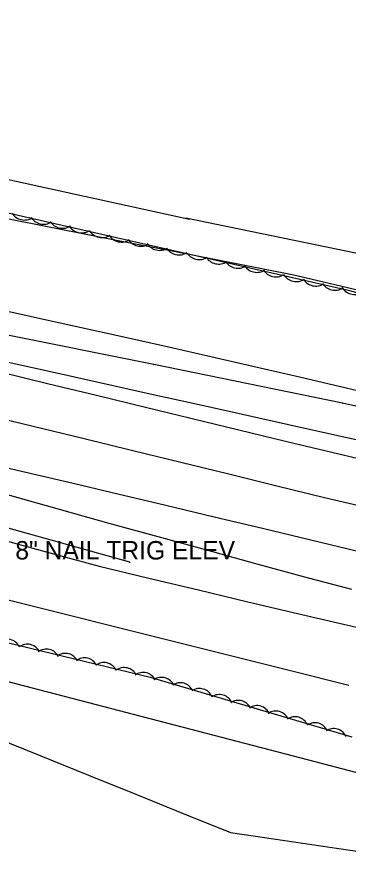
# Model space of a CAD drawing. Extents: x 1441650 to 1491889, y 345904 to 358319.
# Drawn here: x 1460796.1 to 1460885.9, y 350857.6 to 351085.6 of the extents above; entities that cross this region are included whole.
import ezdxf

# ---------------------------------------------------------------- set-up
doc = ezdxf.new("R2010")
doc.units = 0
for name, color, linetype in [('S_DITCHLINE', 7, 'Continuous'), ('S_EDGE_PAVEMENT', 7, 'Continuous'), ('S_GUARDRAIL', 7, 'Continuous'), ('S_PAVEMENT_CROWN', 7, 'Continuous'), ('S_RDW_PT_SYM', 7, 'Continuous'), ('S_SECONDARY_CTL_ANNOT', 7, 'Continuous'), ('S_SHOULDER', 7, 'Continuous'), ('S_STREAM', 7, 'Continuous'), ('S_TREE', 7, 'Continuous')]:
    doc.layers.add(name, color=color, linetype=linetype)

msp = doc.modelspace()

# ---------------------------------------------------------------- linework, layer by layer
at = {"layer": 'S_DITCHLINE'}
msp.add_lwpolyline([(1460641.99, 350928.02), (1460655.64, 350925.25), (1460669.29, 350922.48), (1460682.94, 350919.72), (1460696.59, 350916.95), (1460710.24, 350914.19), (1460723.89, 350911.42), (1460737.54, 350908.65), (1460751.19, 350905.89), (1460764.05, 350900.69), (1460776.9, 350895.49), (1460789.75, 350890.28), (1460802.6, 350885.08), (1460815.45, 350879.88), (1460828.3, 350874.68), (1460841.15, 350869.48), (1460854.01, 350864.28), (1460868.7, 350862.11), (1460883.39, 350859.94), (1460898.09, 350857.77)], dxfattribs=at)
at = {"layer": 'S_EDGE_PAVEMENT'}
for points in [[(1460632.17, 351027.86), (1460655.34, 351022.6), (1460669.23, 351019.6), (1460681.9, 351016.78), (1460694.57, 351013.95), (1460707.24, 351011.13), (1460719.91, 351008.31), (1460734.32, 351005.11), (1460748.72, 351001.91), (1460763.12, 350998.72), (1460777.52, 350995.52), (1460791.2, 350992.48), (1460804.87, 350989.45), (1460818.54, 350986.41), (1460832.21, 350983.38), (1460844.73, 350980.58), (1460857.26, 350977.79), (1460869.78, 350974.99), (1460882.31, 350972.2), (1460896.73, 350969.01)], [(1460646.49, 350997.57), (1460663.96, 350992.55), (1460676.38, 350989.07), (1460688.79, 350985.59), (1460701.21, 350982.12), (1460713.63, 350978.64), (1460727.01, 350974.86), (1460740.39, 350971.08), (1460753.77, 350967.29), (1460767.15, 350963.51), (1460780.62, 350959.69), (1460794.09, 350955.87), (1460807.56, 350952.06), (1460821.03, 350948.24), (1460834.28, 350944.6), (1460847.54, 350940.97), (1460860.8, 350937.33), (1460874.06, 350933.69), (1460886.79, 350930.36)]]:
    msp.add_lwpolyline(points, dxfattribs=at)
at = {"layer": 'S_GUARDRAIL'}
for p, q in [((1460833.17, 350991.3), (1460778.67, 351002.25)), ((1460884.36, 350980.83), (1460833.17, 350991.3)), ((1460936.98, 350968.99), (1460884.36, 350980.83)), ((1460826.66, 350937.65), (1460774.18, 350952.39))]:
    msp.add_line(p, q, dxfattribs=at)
at = {"layer": 'S_PAVEMENT_CROWN'}
for points in [[(1460655.39, 351022.51), (1460669.15, 351019.05), (1460681.67, 351015.96), (1460694.2, 351012.88), (1460706.72, 351009.79), (1460719.24, 351006.7), (1460733.87, 351003.17), (1460748.49, 350999.64), (1460763.12, 350996.11), (1460777.74, 350992.58), (1460791.05, 350989.36), (1460804.37, 350986.15), (1460817.68, 350982.93), (1460830.99, 350979.72), (1460843.62, 350976.66), (1460856.26, 350973.6), (1460868.89, 350970.53), (1460881.52, 350967.47), (1460895.95, 350964.09)], [(1460647.02, 351011.57), (1460660.8, 351008.2), (1460674.77, 351004.83), (1460688.74, 351001.46), (1460702.71, 350998.09), (1460716.68, 350994.71), (1460730.85, 350991.32), (1460745.02, 350987.92), (1460759.19, 350984.52), (1460773.36, 350981.12), (1460786.9, 350977.84), (1460800.45, 350974.56), (1460814, 350971.28), (1460827.55, 350968), (1460840.55, 350964.81), (1460853.55, 350961.61), (1460866.55, 350958.41), (1460879.54, 350955.21), (1460893.91, 350951.88)], [(1460616.66, 351006.06), (1460629.2, 351003.15), (1460646.87, 350998.91), (1460664.53, 350994.67), (1460677.09, 350991.63), (1460689.66, 350988.59), (1460702.22, 350985.55), (1460714.79, 350982.5), (1460728.32, 350979.15), (1460741.85, 350975.79), (1460755.38, 350972.44), (1460768.91, 350969.08), (1460782.53, 350965.87), (1460796.16, 350962.66), (1460809.79, 350959.44), (1460823.41, 350956.23), (1460836.5, 350953.11), (1460849.6, 350949.98), (1460862.69, 350946.86), (1460875.78, 350943.74), (1460891.18, 350940.02)]]:
    msp.add_lwpolyline(points, dxfattribs=at)
at = {"layer": 'S_RDW_PT_SYM'}
for points in [[(1460833.17, 350991.3), (1460833.17, 350991.35), (1460833.17, 350991.3), (1460833.12, 350991.3), (1460833.17, 350991.3), (1460833.17, 350991.25), (1460833.17, 350991.3), (1460833.22, 350991.3)], [(1460884.36, 350980.83), (1460884.36, 350980.88), (1460884.36, 350980.83), (1460884.31, 350980.83), (1460884.36, 350980.83), (1460884.36, 350980.78), (1460884.36, 350980.83), (1460884.41, 350980.83)], [(1460826.66, 350937.65), (1460826.66, 350937.7), (1460826.66, 350937.65), (1460826.61, 350937.65), (1460826.66, 350937.65), (1460826.66, 350937.6), (1460826.66, 350937.65), (1460826.71, 350937.65)]]:
    msp.add_lwpolyline(points, dxfattribs=at)
at = {"layer": 'S_SHOULDER'}
for points in [[(1460641.59, 351040.14), (1460657.11, 351036.46), (1460672.64, 351032.79), (1460685.23, 351030.01), (1460697.81, 351027.23), (1460710.4, 351024.45), (1460722.99, 351021.67), (1460737.45, 351018.38), (1460751.91, 351015.08), (1460766.37, 351011.79), (1460780.83, 351008.5), (1460794.33, 351005.54), (1460807.83, 351002.58), (1460821.33, 350999.61), (1460834.83, 350996.65), (1460847.47, 350993.74), (1460860.1, 350990.82), (1460872.74, 350987.91), (1460885.37, 350984.99), (1460885.39, 350984.99), (1460899.22, 350981.75)], [(1460644.22, 350983.37), (1460659.22, 350979.44), (1460672.06, 350976.02), (1460684.9, 350972.61), (1460697.74, 350969.19), (1460710.58, 350965.78), (1460724.1, 350962.14), (1460737.63, 350958.51), (1460751.16, 350954.87), (1460764.69, 350951.24), (1460778.12, 350947.57), (1460791.54, 350943.9), (1460804.97, 350940.22), (1460818.4, 350936.55), (1460831.85, 350933.35), (1460845.29, 350930.15), (1460858.73, 350926.94), (1460872.18, 350923.74), (1460884.69, 350920.86), (1460897.21, 350917.98)]]:
    msp.add_lwpolyline(points, dxfattribs=at)
at = {"layer": 'S_STREAM'}
for points in [[(1460539.06, 351053.12), (1460541.11, 351061.61), (1460544.21, 351070.33), (1460550.49, 351077.33), (1460562.27, 351083.85), (1460578.06, 351085.63), (1460607.07, 351081.45), (1460636.25, 351074.63), (1460667.35, 351068.9), (1460717.64, 351058.35), (1460766.87, 351047.39), (1460842.92, 351030.75)], [(1461636.09, 350861.12), (1461634.29, 350859.46), (1461624.42, 350859.54), (1461600.39, 350868.39), (1461570.03, 350876.76), (1461530.81, 350887.44), (1461509.39, 350885.42), (1461491.19, 350887.64), (1461434.7, 350899.21), (1461364.4, 350917.38), (1461298.04, 350934.75), (1461213.19, 350951.69), (1461135.77, 350967.94), (1461074.7, 350981.3), (1461023.79, 350991.74), (1460949.61, 351008.82), (1460883.1, 351022.5), (1460841.92, 351031.03)], [(1460709.99, 350927.83), (1460780.66, 350908.67), (1460873.05, 350884.55), (1460980.67, 350856.33), (1461057.42, 350835.65), (1461088.58, 350828.74), (1461128.96, 350816.41)]]:
    msp.add_lwpolyline(points, dxfattribs=at)
at = {"layer": 'S_TREE'}
for points in [[(1460614.72, 351065.94), (1460630.75, 351062.79), (1460646.78, 351059.65), (1460662.81, 351056.5), (1460678.84, 351053.36), (1460694.87, 351050.21), (1460710.9, 351047.07), (1460726.92, 351043.93), (1460742.95, 351040.78), (1460758.98, 351037.64), (1460775.01, 351034.49), (1460791.04, 351031.35), (1460807.07, 351028.2), (1460823.1, 351025.06), (1460839.13, 351021.92), (1460855.15, 351018.77), (1460871.18, 351015.63), (1460888.83, 351011.48)], [(1460614.72, 351065.94), (1460630.75, 351062.79), (1460646.78, 351059.65), (1460662.81, 351056.5), (1460678.84, 351053.36), (1460694.87, 351050.21), (1460710.9, 351047.07), (1460726.92, 351043.93), (1460742.95, 351040.78), (1460758.98, 351037.64), (1460775.01, 351034.49), (1460791.04, 351031.35), (1460807.07, 351028.2), (1460823.1, 351025.06), (1460839.13, 351021.92), (1460855.15, 351018.77), (1460871.18, 351015.63), (1460888.83, 351011.48)], [(1461077.77, 350962.52), (1460990.44, 350981.47), (1460886.73, 351011.22), (1460732.71, 351046.16)], [(1460543.42, 351020.22), (1460540.01, 351006.12), (1460540.46, 350994.4), (1460554.01, 350981.37), (1460596.63, 350967.4), (1460653.55, 350953.65), (1460705.91, 350939.48), (1460753.11, 350926.78), (1460793.77, 350915.75), (1460832.2, 350906.47), (1460886.92, 350890.28)], [(1460544.52, 350989.96), (1460560.05, 350986.06), (1460575.58, 350982.17), (1460591.1, 350978.27), (1460606.63, 350974.38), (1460622.16, 350970.48), (1460637.69, 350966.59), (1460653.22, 350962.69), (1460668.75, 350958.79), (1460684.28, 350954.9), (1460699.8, 350951), (1460715.33, 350947.11), (1460730.86, 350943.21), (1460746.39, 350939.32), (1460761.92, 350935.42), (1460777.45, 350931.52), (1460792.97, 350927.63), (1460808.5, 350923.73), (1460824.03, 350919.84), (1460839.56, 350915.94), (1460855.09, 350912.05), (1460870.62, 350908.15), (1460886.14, 350904.25)], [(1460544.52, 350989.96), (1460560.05, 350986.06), (1460575.58, 350982.17), (1460591.1, 350978.27), (1460606.63, 350974.38), (1460622.16, 350970.48), (1460637.69, 350966.59), (1460653.22, 350962.69), (1460668.75, 350958.79), (1460684.28, 350954.9), (1460699.8, 350951), (1460715.33, 350947.11), (1460730.86, 350943.21), (1460746.39, 350939.32), (1460761.92, 350935.42), (1460777.45, 350931.52), (1460792.97, 350927.63), (1460808.5, 350923.73), (1460824.03, 350919.84), (1460839.56, 350915.94), (1460855.09, 350912.05), (1460870.62, 350908.15), (1460886.14, 350904.25)]]:
    msp.add_lwpolyline(points, dxfattribs=at)
for centre, major_axis, ratio, start_param, end_param in [((1460797.95, 351033.74), (3.55, -0.83), 0.884148, 3.83217, 5.605371), ((1460803.13, 351032.6), (3.55, -0.83), 0.884148, 3.83217, 5.605371), ((1460808.29, 351031.49), (3.55, -0.83), 0.884148, 3.83217, 5.605371), ((1460813.48, 351030.25), (3.55, -0.83), 0.884148, 3.83217, 5.605371), ((1460818.98, 351028.97), (3.55, -0.83), 0.884148, 3.83217, 5.605371), ((1460824.29, 351027.76), (3.55, -0.83), 0.884148, 3.83217, 5.605371), ((1460829.47, 351026.62), (3.55, -0.83), 0.884148, 3.83217, 5.605371), ((1460834.63, 351025.51), (3.55, -0.83), 0.884148, 3.83217, 5.605371), ((1460839.82, 351024.27), (3.55, -0.83), 0.884148, 3.83217, 5.605371), ((1460845.32, 351022.99), (3.55, -0.83), 0.884148, 3.83217, 5.605371), ((1460850.63, 351021.79), (3.55, -0.83), 0.884148, 3.83217, 5.605371), ((1460855.81, 351020.65), (3.55, -0.83), 0.884148, 3.83217, 5.605371), ((1460860.97, 351019.54), (3.55, -0.83), 0.884148, 3.83217, 5.605371), ((1460866.16, 351018.3), (3.55, -0.83), 0.884148, 3.83217, 5.605371), ((1460871.66, 351017.02), (3.55, -0.83), 0.884148, 3.83217, 5.605371), ((1460876.97, 351015.81), (3.55, -0.83), 0.884148, 3.83217, 5.605371), ((1460882.15, 351014.67), (3.55, -0.83), 0.884148, 3.83217, 5.605371), ((1460887.47, 351013.52), (3.53, -0.89), 0.884329, 3.789619, 5.562819), ((1460793.43, 350913.14), (-3.54, 0.86), 0.995877, 3.825789, 5.598989), ((1460798.91, 350911.78), (-3.54, 0.86), 0.995877, 3.825789, 5.598989), ((1460804.08, 350910.46), (-3.54, 0.86), 0.995877, 3.825789, 5.598989), ((1460809.23, 350909.29), (-3.54, 0.86), 0.995877, 3.825789, 5.598989), ((1460814.4, 350908.08), (-3.54, 0.86), 0.995877, 3.825789, 5.598989), ((1460819.68, 350906.8), (-3.54, 0.86), 0.995877, 3.825789, 5.598989), ((1460825.17, 350905.44), (-3.54, 0.86), 0.995877, 3.825789, 5.598989), ((1460830.33, 350904.12), (-3.54, 0.86), 0.995877, 3.825789, 5.598989), ((1460835.3, 350902.79), (-3.49, 1.03), 0.995869, 3.825789, 5.598989), ((1460840.4, 350901.32), (-3.49, 1.03), 0.995869, 3.825789, 5.598989), ((1460845.62, 350899.77), (-3.49, 1.03), 0.995869, 3.825789, 5.598989), ((1460851.02, 350898.13), (-3.49, 1.03), 0.995869, 3.825789, 5.598989), ((1460856.12, 350896.55), (-3.49, 1.03), 0.995869, 3.825789, 5.598989), ((1460861.2, 350895.12), (-3.49, 1.03), 0.995869, 3.825789, 5.598989), ((1460866.3, 350893.65), (-3.49, 1.03), 0.995869, 3.825789, 5.598989), ((1460871.51, 350892.1), (-3.49, 1.03), 0.995869, 3.825789, 5.598989), ((1460876.92, 350890.47), (-3.49, 1.03), 0.995869, 3.825789, 5.598989), ((1460882.01, 350888.89), (-3.49, 1.03), 0.995869, 3.825789, 5.598989)]:
    msp.add_ellipse(centre, major_axis=major_axis, ratio=ratio, start_param=start_param, end_param=end_param, dxfattribs=at)

# ---------------------------------------------------------------- texts
at = {"layer": 'S_SECONDARY_CTL_ANNOT'}
msp.add_text('PD:SET 8" NAIL TRIG ELEV', height=5, dxfattribs=at).set_placement((1460769.64, 350938.39))

doc.saveas('drawing.dxf')
